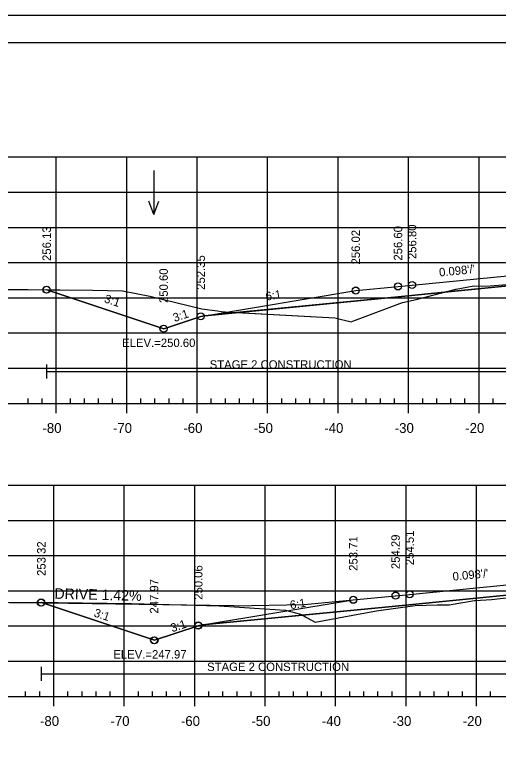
# Model space of a CAD drawing. Extents: x 1365647 to 1367999, y 387113 to 400173.
# Drawn here: x 1365807.5 to 1365876.2, y 399213 to 399319.7 of the extents above; entities that cross this region are included whole.
import ezdxf

# ---------------------------------------------------------------- set-up
doc = ezdxf.new("R2010")
doc.units = 0
for name, color, linetype in [('R_Alt Surface', 7, 'Continuous'), ('R_Axis', 7, 'Continuous'), ('R_Axis Annot', 7, 'Continuous'), ('R_Border', 7, 'Continuous'), ('R_Border Notes', 7, 'Continuous'), ('R_Contours', 7, 'Continuous'), ('R_Exist Surface', 7, 'Continuous'), ('R_Fin Surface', 7, 'Continuous'), ('R_Fin Surface Annot', 7, 'Continuous'), ('R_Grid', 7, 'Continuous'), ('R_No Plot', 7, 'Continuous'), ('R_Water', 7, 'Continuous'), ('R_Water Annot', 7, 'Continuous'), ('R_Xsect Elev', 7, 'Continuous')]:
    doc.layers.add(name, color=color, linetype=linetype)

msp = doc.modelspace()

# ---------------------------------------------------------------- linework, layer by layer
at = {"layer": 'R_Alt Surface'}
for points in [[(1365834.43, 399276.95), (1365861.85, 399279.64), (1365879.85, 399281.41), (1365879.85, 399282.7), (1365893.35, 399284.02), (1365904.21, 399285.09), (1365904.21, 399283.8), (1365924.85, 399285.82), (1365945.67, 399285.4)], [(1365834.08, 399233.02), (1365861.5, 399235.71), (1365893, 399238.81), (1365924.5, 399241.89), (1365945.32, 399241.47)]]:
    msp.add_lwpolyline(points, dxfattribs=at)
at = {"layer": 'R_Axis'}
for p, q in [((1365809.35, 399264.5), (1365809.35, 399265.2)), ((1365811.35, 399264.5), (1365811.35, 399265.2)), ((1365815.35, 399264.5), (1365815.35, 399265.2)), ((1365817.35, 399264.5), (1365817.35, 399265.2)), ((1365819.35, 399264.5), (1365819.35, 399265.2)), ((1365821.35, 399264.5), (1365821.35, 399265.2)), ((1365825.35, 399264.5), (1365825.35, 399265.2)), ((1365827.35, 399264.5), (1365827.35, 399265.2)), ((1365829.35, 399264.5), (1365829.35, 399265.2)), ((1365831.35, 399264.5), (1365831.35, 399265.2)), ((1365835.35, 399264.5), (1365835.35, 399265.2)), ((1365837.35, 399264.5), (1365837.35, 399265.2)), ((1365839.35, 399264.5), (1365839.35, 399265.2)), ((1365841.35, 399264.5), (1365841.35, 399265.2)), ((1365845.35, 399264.5), (1365845.35, 399265.2)), ((1365847.35, 399264.5), (1365847.35, 399265.2)), ((1365849.35, 399264.5), (1365849.35, 399265.2)), ((1365851.35, 399264.5), (1365851.35, 399265.2)), ((1365855.35, 399264.5), (1365855.35, 399265.2)), ((1365857.35, 399264.5), (1365857.35, 399265.2)), ((1365859.35, 399264.5), (1365859.35, 399265.2)), ((1365861.35, 399264.5), (1365861.35, 399265.2)), ((1365865.35, 399264.5), (1365865.35, 399265.2)), ((1365867.35, 399264.5), (1365867.35, 399265.2)), ((1365869.35, 399264.5), (1365869.35, 399265.2)), ((1365871.35, 399264.5), (1365871.35, 399265.2)), ((1365875.35, 399264.5), (1365875.35, 399265.2)), ((1365748.35, 399264.5), (1366038.35, 399264.5)), ((1365813.35, 399263.1), (1365813.35, 399264.5)), ((1365823.35, 399263.1), (1365823.35, 399264.5)), ((1365833.35, 399263.1), (1365833.35, 399264.5)), ((1365843.35, 399263.1), (1365843.35, 399264.5)), ((1365853.35, 399263.1), (1365853.35, 399264.5)), ((1365863.35, 399263.1), (1365863.35, 399264.5)), ((1365873.35, 399263.1), (1365873.35, 399264.5)), ((1365809, 399222.88), (1365809, 399223.58)), ((1365811, 399222.88), (1365811, 399223.58)), ((1365815, 399222.88), (1365815, 399223.58)), ((1365817, 399222.88), (1365817, 399223.58)), ((1365819, 399222.88), (1365819, 399223.58)), ((1365821, 399222.88), (1365821, 399223.58)), ((1365825, 399222.88), (1365825, 399223.58)), ((1365827, 399222.88), (1365827, 399223.58)), ((1365829, 399222.88), (1365829, 399223.58)), ((1365831, 399222.88), (1365831, 399223.58)), ((1365835, 399222.88), (1365835, 399223.58)), ((1365837, 399222.88), (1365837, 399223.58)), ((1365839, 399222.88), (1365839, 399223.58)), ((1365841, 399222.88), (1365841, 399223.58)), ((1365845, 399222.88), (1365845, 399223.58)), ((1365847, 399222.88), (1365847, 399223.58)), ((1365849, 399222.88), (1365849, 399223.58)), ((1365851, 399222.88), (1365851, 399223.58)), ((1365855, 399222.88), (1365855, 399223.58)), ((1365857, 399222.88), (1365857, 399223.58)), ((1365859, 399222.88), (1365859, 399223.58)), ((1365861, 399222.88), (1365861, 399223.58)), ((1365865, 399222.88), (1365865, 399223.58)), ((1365867, 399222.88), (1365867, 399223.58)), ((1365869, 399222.88), (1365869, 399223.58)), ((1365871, 399222.88), (1365871, 399223.58)), ((1365875, 399222.88), (1365875, 399223.58)), ((1365748, 399222.88), (1366038, 399222.88)), ((1365813, 399221.48), (1365813, 399222.88)), ((1365823, 399221.48), (1365823, 399222.88)), ((1365833, 399221.48), (1365833, 399222.88)), ((1365843, 399221.48), (1365843, 399222.88)), ((1365853, 399221.48), (1365853, 399222.88)), ((1365863, 399221.48), (1365863, 399222.88)), ((1365873, 399221.48), (1365873, 399222.88))]:
    msp.add_line(p, q, dxfattribs=at)
at = {"layer": 'R_Border'}
msp.add_line((1365736.09, 399315.77), (1366052.27, 399315.77), dxfattribs=at)
at = {"layer": 'R_Contours'}
for p, q in [((1365879.81, 399237.51), (1365861.5, 399235.71)), ((1365861.5, 399235.71), (1365848.26, 399234.41))]:
    msp.add_line(p, q, dxfattribs=at)
for points in [[(1365868.47, 399280.29), (1365870.05, 399280.7), (1365870.06, 399280.7), (1365870.09, 399280.71), (1365872.62, 399281.19), (1365873.32, 399281.17), (1365874.93, 399281.21), (1365879.56, 399281.59), (1365879.85, 399281.62), (1365879.85, 399281.41)], [(1365811.99, 399280.64), (1365818.5, 399280.56), (1365822.73, 399280.49), (1365826.63, 399279.75), (1365834.02, 399277.93), (1365836.25, 399277.63), (1365836.77, 399277.56), (1365837.31, 399277.48), (1365838.94, 399277.39), (1365834.43, 399276.95), (1365833.85, 399276.85), (1365828.6, 399275.1), (1365812.73, 399280.39)], [(1365838.94, 399277.39), (1365852.9, 399276.66), (1365855.18, 399276.07), (1365855.68, 399276.25), (1365862.47, 399278.81), (1365864.41, 399279.26), (1365866.99, 399279.91), (1365868.47, 399280.29), (1365861.85, 399279.64)], [(1365811.23, 399236.21), (1365811.82, 399236.21), (1365813.63, 399236.2), (1365824.03, 399236.07), (1365836.49, 399235.74), (1365839.36, 399235.57), (1365841.46, 399235.42), (1365845.87, 399235.12), (1365847.99, 399234.56), (1365848.26, 399234.41), (1365834.08, 399233.02), (1365833.5, 399232.92), (1365827.29, 399230.85)]]:
    msp.add_lwpolyline(points, close=True, dxfattribs=at)
msp.add_lwpolyline([(1365848.26, 399234.41), (1365850.07, 399233.44), (1365855.46, 399234.43), (1365858.78, 399235.03), (1365859.79, 399235.19), (1365864.3, 399235.81), (1365867.41, 399235.87), (1365869.13, 399235.88), (1365872.69, 399236.49), (1365872.76, 399236.5), (1365872.78, 399236.5), (1365875.12, 399236.63), (1365879.24, 399237.13), (1365879.81, 399237.2)], dxfattribs=at)
at = {"layer": 'R_Exist Surface'}
for points in [[(1365806.33, 399280.67), (1365809.36, 399280.66), (1365818.5, 399280.56), (1365822.73, 399280.49), (1365826.63, 399279.75), (1365834.02, 399277.93), (1365836.25, 399277.63), (1365836.77, 399277.56), (1365837.31, 399277.48), (1365852.9, 399276.66), (1365855.18, 399276.07), (1365855.68, 399276.25), (1365862.47, 399278.81), (1365864.41, 399279.26), (1365866.99, 399279.91), (1365870.05, 399280.7), (1365870.06, 399280.7), (1365870.09, 399280.71), (1365872.62, 399281.19), (1365873.32, 399281.17), (1365874.93, 399281.21), (1365879.56, 399281.59)], [(1365806.69, 399236.21), (1365811.82, 399236.21), (1365813.63, 399236.2), (1365824.03, 399236.07), (1365836.49, 399235.74), (1365839.36, 399235.57), (1365841.46, 399235.42), (1365845.87, 399235.12), (1365847.99, 399234.56), (1365850.07, 399233.44), (1365855.46, 399234.43), (1365858.78, 399235.03), (1365859.79, 399235.19), (1365864.3, 399235.81), (1365867.41, 399235.87), (1365869.13, 399235.88), (1365872.69, 399236.49), (1365872.76, 399236.5), (1365872.78, 399236.5), (1365875.12, 399236.63), (1365879.24, 399237.13)]]:
    msp.add_lwpolyline(points, dxfattribs=at)
at = {"layer": 'R_Fin Surface'}
for points in [[(1365811.99, 399280.64), (1365812.73, 399280.39), (1365828.6, 399275.1), (1365833.85, 399276.85), (1365834.43, 399276.95), (1365855.85, 399280.52), (1365861.85, 399281.11), (1365863.85, 399281.3), (1365893.35, 399284.19), (1365922.85, 399287.08), (1365924.85, 399287.28), (1365930.85, 399287.87), (1365945.67, 399285.4), (1365952.85, 399284.2), (1365971.45, 399278), (1365976.55, 399279.7)], [(1365811.23, 399236.21), (1365827.29, 399230.85), (1365833.5, 399232.92), (1365834.08, 399233.02), (1365855.5, 399236.59), (1365861.5, 399237.18), (1365863.5, 399237.37), (1365893, 399240.27), (1365922.5, 399243.16), (1365924.5, 399243.35), (1365930.5, 399243.94), (1365945.32, 399241.47), (1365952.5, 399240.27), (1365966.74, 399235.53)]]:
    msp.add_lwpolyline(points, dxfattribs=at)
at = {"layer": 'R_Grid'}
for p, q in [((1365748.35, 399299.5), (1366038.35, 399299.5)), ((1365813.35, 399264.5), (1365813.35, 399299.5)), ((1365823.35, 399264.5), (1365823.35, 399299.5)), ((1365833.35, 399264.5), (1365833.35, 399299.5)), ((1365843.35, 399264.5), (1365843.35, 399299.5)), ((1365853.35, 399264.5), (1365853.35, 399299.5)), ((1365863.35, 399264.5), (1365863.35, 399299.5)), ((1365873.35, 399264.5), (1365873.35, 399299.5)), ((1365748.35, 399294.5), (1366038.35, 399294.5)), ((1365748.35, 399289.5), (1366038.35, 399289.5)), ((1365748.35, 399284.5), (1366038.35, 399284.5)), ((1365748.35, 399279.5), (1366038.35, 399279.5)), ((1365748.35, 399274.5), (1366038.35, 399274.5)), ((1365748.35, 399269.5), (1366038.35, 399269.5)), ((1365748.35, 399264.5), (1366038.35, 399264.5)), ((1365748, 399252.88), (1366038, 399252.88)), ((1365813, 399222.88), (1365813, 399252.88)), ((1365823, 399222.88), (1365823, 399252.88)), ((1365833, 399222.88), (1365833, 399252.88)), ((1365843, 399222.88), (1365843, 399252.88)), ((1365853, 399222.88), (1365853, 399252.88)), ((1365863, 399222.88), (1365863, 399252.88)), ((1365873, 399222.88), (1365873, 399252.88)), ((1365748, 399247.88), (1366038, 399247.88)), ((1365748, 399242.88), (1366038, 399242.88)), ((1365748, 399237.88), (1366038, 399237.88)), ((1365748, 399232.88), (1366038, 399232.88)), ((1365748, 399227.88), (1366038, 399227.88)), ((1365748, 399222.88), (1366038, 399222.88))]:
    msp.add_line(p, q, dxfattribs=at)
at = {"layer": 'R_No Plot'}
for p, q in [((1365723.69, 399319.66), (1366057.03, 399319.66)), ((1365838.53, 399235.73), (1365801.01, 399236.26)), ((1365838.53, 399235.73), (1365848.53, 399235.91)), ((1365848.53, 399235.91), (1365855.5, 399236.59))]:
    msp.add_line(p, q, dxfattribs=at)
msp.add_lwpolyline([(1365723.69, 399319.66), (1366057.03, 399319.66), (1366057.03, 399106.32), (1365723.69, 399106.32)], close=True, dxfattribs=at)
for centre in [(1365861.85, 399281.12), (1365861.85, 399281.11), (1365861.85, 399281.11), (1365863.85, 399281.31), (1365863.85, 399281.31), (1365863.85, 399281.3), (1365811.96, 399280.64), (1365811.97, 399280.64), (1365811.99, 399280.64), (1365855.85, 399280.53), (1365855.85, 399280.53), (1365855.85, 399280.52), (1365833.85, 399276.86), (1365833.85, 399276.86), (1365833.85, 399276.85), (1365828.57, 399275.1), (1365828.58, 399275.1), (1365828.6, 399275.1), (1365863.5, 399237.4), (1365863.5, 399237.4), (1365863.5, 399237.37), (1365855.5, 399236.61), (1365855.5, 399236.61), (1365855.5, 399236.59), (1365861.5, 399237.2), (1365861.5, 399237.2), (1365861.5, 399237.18), (1365811.16, 399236.21), (1365811.16, 399236.21), (1365811.23, 399236.21), (1365833.5, 399232.95), (1365833.5, 399232.95), (1365833.5, 399232.92), (1365827.22, 399230.85), (1365827.23, 399230.85), (1365827.29, 399230.85)]:
    msp.add_circle(centre, 0.5, dxfattribs=at)
at = {"layer": 'R_Water'}
for p, q in [((1365811.99, 399268.02), (1365811.99, 399270.02)), ((1365811.99, 399269.02), (1365879.85, 399269.02)), ((1365811.23, 399225.09), (1365811.23, 399227.09)), ((1365811.23, 399226.09), (1365879.81, 399226.09))]:
    msp.add_line(p, q, dxfattribs=at)
at = {"layer": 'R_Water Annot'}
for p, q in [((1365827.2, 399297.6), (1365827.2, 399291.32)), ((1365827.2, 399291.32), (1365826.5, 399293.24)), ((1365827.2, 399291.32), (1365827.9, 399293.24))]:
    msp.add_line(p, q, dxfattribs=at)

# ---------------------------------------------------------------- texts
at = {"layer": 'R_Axis Annot'}
for s, p in [('-80', (1365811.39, 399260.3)), ('-70', (1365821.39, 399260.3)), ('-60', (1365831.39, 399260.3)), ('-50', (1365841.39, 399260.3)), ('-40', (1365851.39, 399260.3)), ('-30', (1365861.39, 399260.3)), ('-20', (1365871.39, 399260.3)), ('-80', (1365811.04, 399218.68)), ('-70', (1365821.04, 399218.68)), ('-60', (1365831.04, 399218.68)), ('-50', (1365841.04, 399218.68)), ('-40', (1365851.04, 399218.68)), ('-30', (1365861.04, 399218.68)), ('-20', (1365871.04, 399218.68))]:
    msp.add_text(s, height=1.4, dxfattribs=at).set_placement(p)
at = {"layer": 'R_Border Notes'}
for s, p in [('ELEV.=250.60', (1365822.7, 399272.5)), ('ELEV.=247.97', (1365821.45, 399228.25))]:
    msp.add_text(s, height=1.2, dxfattribs=at).set_placement(p)
at = {"layer": 'R_Fin Surface Annot'}
for s, rotation, p in [("0.098'/'", 5.5971, (1365867.74, 399282.51)), ('6:1', 9.4623, (1365843.16, 399279.09)), ('3:1', 341.5651, (1365820.06, 399278.88)), ('3:1', 18.4349, (1365830.14, 399276.05)), ("0.098'/'", 5.5971, (1365869.66, 399239.31)), ('6:1', 9.4623, (1365846.62, 399235.25)), ('3:1', 341.5651, (1365818.59, 399234.26)), ('3:1', 18.4349, (1365829.81, 399231.98))]:
    msp.add_text(s, height=1.2, rotation=rotation, dxfattribs=at).set_placement(p)
at = {"layer": 'R_No Plot'}
msp.add_text('DRIVE 1.42%', height=1.5, rotation=358.5039, dxfattribs=at).set_placement((1365813.07, 399236.75))
at = {"layer": 'R_Water'}
for p in [(1365835.12, 399269.42), (1365834.76, 399226.48)]:
    msp.add_text('STAGE 2 CONSTRUCTION', height=1.2, dxfattribs=at).set_placement(p)
at = {"layer": 'R_Xsect Elev'}
for s, p in [('256.13', (1365812.59, 399284.73)), ('256.02', (1365856.45, 399284.23)), ('256.60', (1365862.45, 399284.78)), ('256.80', (1365864.45, 399285)), ('252.35', (1365834.45, 399280.63)), ('250.60', (1365829.18, 399278.76)), ('253.71', (1365856.1, 399240.71)), ('254.29', (1365862.1, 399240.96)), ('254.51', (1365864.1, 399241.52)), ('253.32', (1365811.83, 399239.99)), ('250.06', (1365834.1, 399236.6)), ('247.97', (1365827.83, 399234.64))]:
    msp.add_text(s, height=1.2, rotation=90, dxfattribs=at).set_placement(p)

doc.saveas('drawing.dxf')
